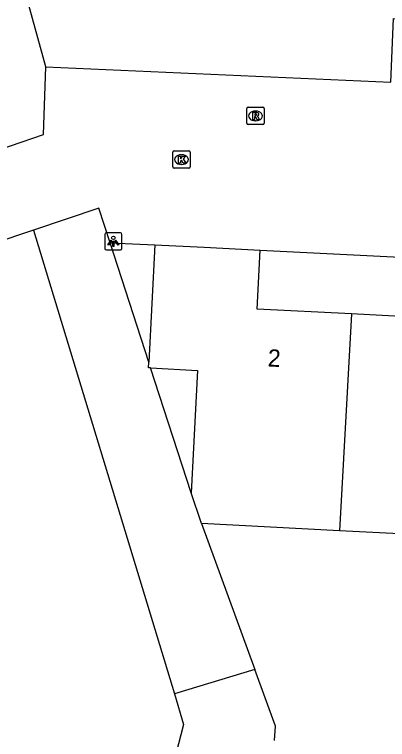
# Model space of a CAD drawing. Extents: x 162990 to 165007, y 383433 to 384336.
# Drawn here: x 164888.8 to 164910.37, y 383758.27 to 383800.16 of the extents above; entities that cross this region are included whole.
import ezdxf

# ---------------------------------------------------------------- set-up
doc = ezdxf.new("R2010")
doc.units = 0
for name, color, linetype in [('IMGEO_Groenvoorziening', 7, 'Continuous'), ('IMGEO_Kolk', 7, 'Continuous'), ('IMGEO_Lichtpunt', 7, 'Continuous'), ('IMGEO_Pand', 7, 'Continuous'), ('IMGEO_Pand_nummerreeks', 7, 'Continuous'), ('IMGEO_Rijbaan_lokaal_open', 7, 'Continuous'), ('IMGEO_Rioolput', 7, 'Continuous')]:
    doc.layers.add(name, color=color, linetype=linetype)

msp = doc.modelspace()

# ---------------------------------------------------------------- linework, layer by layer
at = {"layer": 'IMGEO_Groenvoorziening'}
for points in [[(164890.619, 383797.144), (164889.224, 383802.193)], [(164889.901, 383787.707), (164898.046, 383760.904)], [(164896.57, 383780.065), (164894.332, 383786.975)], [(164899.01, 383772.528), (164896.674, 383779.742)], [(164899.609, 383770.746), (164902.698, 383762.318)], [(164902.698, 383762.318), (164898.046, 383760.904)], [(164903.837, 383758.211), (164903.902, 383759.035), (164902.698, 383762.318)], [(164898.046, 383760.904), (164898.579, 383759.149), (164896.485, 383751.084)]]:
    msp.add_lwpolyline(points, dxfattribs=at)
at = {"layer": 'IMGEO_Kolk'}
for p, q in [((164898.032, 383792.281), (164898.884, 383792.281)), ((164897.957, 383791.355), (164897.957, 383792.207)), ((164898.445, 383792.061), (164898.47, 383792.061)), ((164898.958, 383792.207), (164898.958, 383791.355)), ((164898.468, 383791.501), (164898.443, 383791.501)), ((164898.884, 383791.281), (164898.032, 383791.281))]:
    msp.add_line(p, q, dxfattribs=at)
for points in [[(164898.032, 383792.281), (164898.884, 383792.281)], [(164897.957, 383791.355), (164897.957, 383792.207)], [(164898.278, 383791.981), (164898.401, 383791.981), (164898.401, 383791.83), (164898.531, 383791.981), (164898.695, 383791.981), (164898.549, 383791.83), (164898.702, 383791.581), (164898.55, 383791.581), (164898.465, 383791.745), (164898.401, 383791.678), (164898.401, 383791.581), (164898.278, 383791.581), (164898.278, 383791.981)], [(164898.958, 383792.207), (164898.958, 383791.355)], [(164898.884, 383791.281), (164898.032, 383791.281)]]:
    msp.add_lwpolyline(points, dxfattribs=at)
for centre, start, end in [((164898.034, 383792.205), 91.552, 178.448), ((164898.034, 383792.205), 91.552, 178.448), ((164898.882, 383792.205), 1.552, 88.448), ((164898.882, 383792.205), 1.552, 88.448), ((164898.034, 383791.357), 181.552, 268.448), ((164898.034, 383791.357), 181.552, 268.448), ((164898.882, 383791.357), 271.552, 358.448), ((164898.882, 383791.357), 271.552, 358.448)]:
    msp.add_arc(centre, 0.0765, start, end, dxfattribs=at)
for centre, major_axis, ratio, start_param, end_param in [((164898.444, 383791.781), (-0.387, 0.002), 0.722429, 4.712389, 7.853982), ((164898.469, 383791.781), (-0.39, 0.002), 0.717154, 1.570796, 4.712389)]:
    msp.add_ellipse(centre, major_axis=major_axis, ratio=ratio, start_param=start_param, end_param=end_param, dxfattribs=at)
at = {"layer": 'IMGEO_Lichtpunt'}
for p, q in [((164894.019, 383787.458), (164894.019, 383786.651)), ((164894.019, 383787.458), (164894.019, 383786.651)), ((164894.921, 383787.553), (164894.113, 383787.553)), ((164894.921, 383787.553), (164894.113, 383787.553)), ((164895.015, 383786.651), (164895.015, 383787.458)), ((164895.015, 383786.651), (164895.015, 383787.458)), ((164894.113, 383786.557), (164894.921, 383786.557)), ((164894.113, 383786.557), (164894.921, 383786.557))]:
    msp.add_line(p, q, dxfattribs=at)
for points in [[(164894.393, 383787.122), (164894.432, 383787.094), (164894.244, 383786.832), (164894.206, 383786.859), (164894.393, 383787.122)], [(164894.495, 383787.074), (164894.542, 383787.074), (164894.542, 383786.752), (164894.495, 383786.752), (164894.495, 383787.074)], [(164894.605, 383787.094), (164894.643, 383787.121), (164894.83, 383786.859), (164894.791, 383786.831), (164894.605, 383787.094)]]:
    msp.add_lwpolyline(points, dxfattribs=at)
msp.add_circle((164894.518, 383787.256), 0.0994, dxfattribs=at)
for centre, start, end in [((164894.113, 383787.458), 90, 180), ((164894.113, 383787.458), 90, 180), ((164894.921, 383787.458), 0, 90), ((164894.921, 383787.458), 0, 90), ((164894.113, 383786.651), 180, 270), ((164894.113, 383786.651), 180, 270), ((164894.921, 383786.651), 270, 0), ((164894.921, 383786.651), 270, 360)]:
    msp.add_arc(centre, 0.0946, start, end, dxfattribs=at)
at = {"layer": 'IMGEO_Pand'}
for points in [[(164896.924, 383786.858), (164896.57, 383780.065)], [(164896.924, 383786.858), (164899.76, 383786.71), (164903.016, 383786.54)], [(164908.283, 383782.86), (164902.839, 383783.145), (164903.016, 383786.54)], [(164913.802, 383785.997), (164913.623, 383782.581), (164908.283, 383782.86)], [(164908.283, 383782.86), (164907.587, 383770.338)], [(164896.674, 383779.742), (164896.553, 383779.748), (164896.57, 383780.065)], [(164896.674, 383779.742), (164899.384, 383779.6), (164899.01, 383772.528)], [(164916.328, 383774.197), (164916.106, 383769.903), (164907.587, 383770.338)], [(164899.609, 383770.746), (164899.01, 383772.528)], [(164907.587, 383770.338), (164899.609, 383770.746)]]:
    msp.add_lwpolyline(points, dxfattribs=at)
at = {"layer": 'IMGEO_Rijbaan_lokaal_open'}
for points in [[(164890.619, 383797.144), (164910.571, 383796.248), (164910.723, 383799.931), (164927.824, 383799.163), (164927.921, 383800.157), (164938.992, 383799.589), (164939.155, 383803.04)], [(164878.843, 383789.276), (164888.576, 383792.576), (164890.47, 383793.219), (164890.619, 383797.144)], [(164894.332, 383786.975), (164893.674, 383788.977), (164889.901, 383787.707)], [(164889.901, 383787.707), (164880.346, 383784.495)], [(164894.332, 383786.975), (164896.924, 383786.858)], [(164903.016, 383786.54), (164913.802, 383785.997)]]:
    msp.add_lwpolyline(points, dxfattribs=at)
at = {"layer": 'IMGEO_Rioolput'}
for p, q in [((164902.308, 383794.801), (164903.16, 383794.801)), ((164902.233, 383793.875), (164902.233, 383794.727)), ((164902.721, 383794.581), (164902.746, 383794.581)), ((164903.234, 383794.727), (164903.234, 383793.875)), ((164902.744, 383794.021), (164902.719, 383794.021)), ((164903.16, 383793.801), (164902.308, 383793.801))]:
    msp.add_line(p, q, dxfattribs=at)
for points in [[(164902.308, 383794.801), (164903.16, 383794.801)], [(164902.233, 383793.875), (164902.233, 383794.727)], [(164902.822, 383794.499), (164902.57, 383794.501), (164902.57, 383794.101)], [(164902.748, 383794.42), (164902.694, 383794.42), (164902.694, 383794.339)], [(164903.234, 383794.727), (164903.234, 383793.875)], [(164902.57, 383794.101), (164902.694, 383794.101), (164902.694, 383794.263), (164902.705, 383794.263)], [(164902.694, 383794.339), (164902.746, 383794.339)], [(164902.752, 383794.234), (164902.823, 383794.101), (164902.963, 383794.101), (164902.898, 383794.227)], [(164903.16, 383793.801), (164902.308, 383793.801)]]:
    msp.add_lwpolyline(points, dxfattribs=at)
for centre, radius, start, end in [((164902.31, 383794.725), 0.0765, 91.552, 178.448), ((164902.31, 383794.725), 0.0765, 91.552, 178.448), ((164903.158, 383794.725), 0.0765, 1.552, 88.448), ((164903.158, 383794.725), 0.0765, 1.552, 88.448), ((164902.754, 383794.324), 0.0964, 77.0061, 93.1865), ((164902.768, 383794.381), 0.0378, 276.6634, 79.6772), ((164902.821, 383794.389), 0.109, 350.3612, 89.416), ((164902.704, 383794.21), 0.0533, 26.0293, 88.6989), ((164902.73, 383794.528), 0.19, 274.7715, 282.9687), ((164902.819, 383794.389), 0.112, 277.5842, 350.9817), ((164902.803, 383794.174), 0.108, 29.5134, 73.7905), ((164902.31, 383793.877), 0.0765, 181.552, 268.448), ((164902.31, 383793.877), 0.0765, 181.552, 268.448), ((164903.158, 383793.877), 0.0765, 271.552, 358.448), ((164903.158, 383793.877), 0.0765, 271.552, 358.448)]:
    msp.add_arc(centre, radius, start, end, dxfattribs=at)
for centre, major_axis, ratio, start_param, end_param in [((164902.72, 383794.301), (-0.387, 0.002), 0.722429, 4.712389, 7.853982), ((164902.745, 383794.301), (-0.39, 0.002), 0.717154, 1.570796, 4.712389)]:
    msp.add_ellipse(centre, major_axis=major_axis, ratio=ratio, start_param=start_param, end_param=end_param, dxfattribs=at)

# ---------------------------------------------------------------- texts
at = {"layer": 'IMGEO_Pand_nummerreeks'}
msp.add_text('2', height=1, rotation=357.0062, dxfattribs=at).set_placement((164903.425, 383779.83))

doc.saveas('drawing.dxf')
